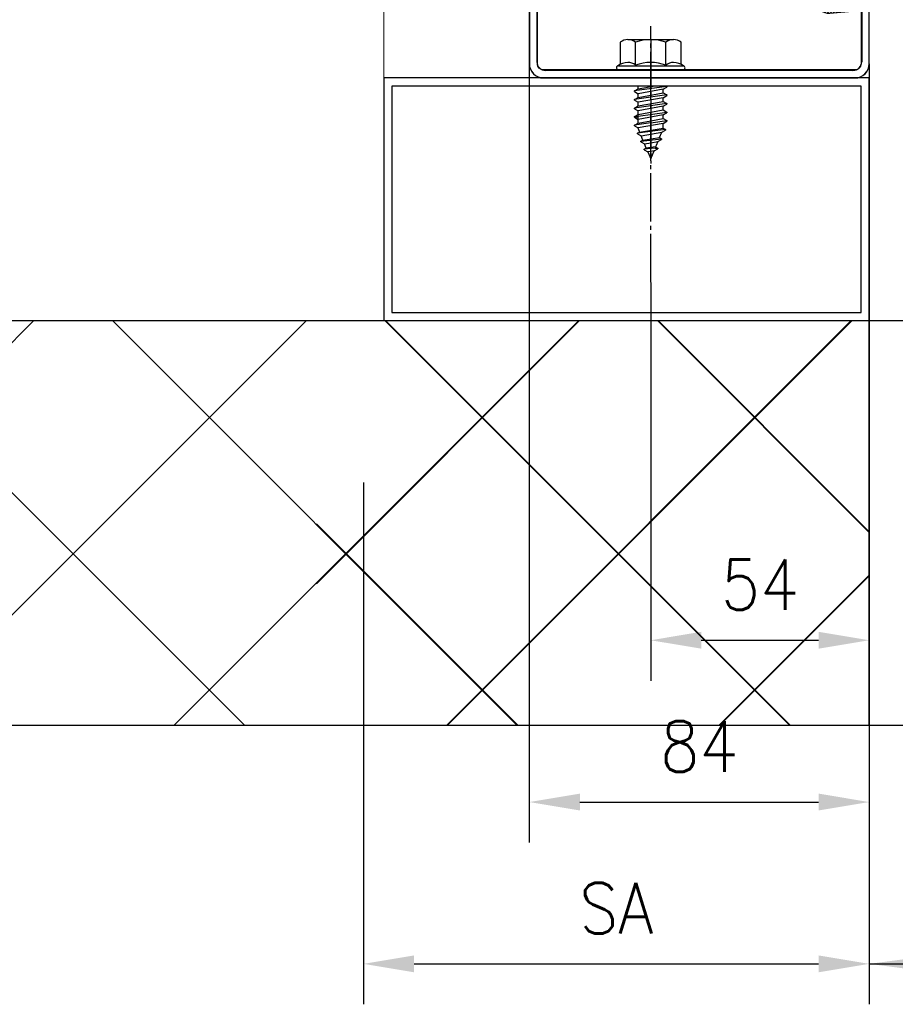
# Model space of a CAD drawing. Header units: millimetres. Extents: x 22865 to 60762, y -18816 to 15611.
# Tile 270 of 517: x 37368 to 37390, y 5333 to 5357. Entities that reach past the tile are written whole.
import ezdxf

# ---------------------------------------------------------------- set-up
doc = ezdxf.new("R2010")
doc.units = ezdxf.units.MM
doc.linetypes.add('DASHED', pattern=[15, 7, -8])
doc.linetypes.add('DOT_CENTER', pattern=[14, 12, -1, 0, -1])
for name, color, linetype in [('1', 7, 'Continuous'), ('A_ACHSEN', 7, 'Continuous'), ('A_COSMETICS', 7, 'Continuous'), ('A_RUNDUNGEN', 7, 'Continuous'), ('bramy przemyslowe', 5, 'Continuous'), ('plyty warstwowe PIR', 200, 'Continuous'), ('WYMIARY', 6, 'Continuous')]:
    doc.layers.add(name, color=color, linetype=linetype)
doc.layers.add('CIENKA', color=1, linetype='Continuous', lineweight=13)
doc.styles.add('1-100', font='simplex.shx', dxfattribs={"width": 0.8, "height": 15})
doc.styles.add('CONVERTER_11', font='txt.shx', dxfattribs={"width": 0.9})
doc.styles.add('CONVERTER_14', font='txt.shx', dxfattribs={"width": 0.9})
doc.dimstyles.new('1-100', dxfattribs={"dimscale": 0.5, "dimtxt": 100, "dimasz": 1, "dimexe": 0.18, "dimexo": 0.0625, "dimgap": 5, "dimtad": 1, "dimdec": 1, "dimzin": 0, "dimdsep": 46, "dimtxsty": '1-100', "dimblk1": 'K', "dimblk2": 'K', "dimsah": 1, "dimcen": 0.09, "dimse1": 1, "dimse2": 1, "dimadec": 0, "dimazin": 0, "dimtfac": 1, "dimtdec": 1, "dimtofl": 0, "dimtmove": 0, "dimatfit": 3, "dimldrblk": 'K', "dimfxl": 0, "dimtolj": 1, "dimtzin": 0, "dimarcsym": 0})
doc.dimstyles.new('ME10_DIM_10', dxfattribs={"dimtxt": 62.5, "dimasz": 62.5, "dimexe": 50, "dimexo": 0, "dimgap": 37.5, "dimtad": 1, "dimdsep": 46, "dimtxsty": 'CONVERTER_11', "dimsah": 1, "dimcen": 0.09, "dimclrd": 2, "dimclre": 2, "dimclrt": 3, "dimadec": 0, "dimazin": 0, "dimtfac": 1, "dimtdec": 4, "dimtix": 1, "dimtmove": 0, "dimatfit": 3, "dimfxl": 0, "dimtolj": 1, "dimtzin": 0, "dimarcsym": 0})
doc.dimstyles.new('ME10_DIM_11', dxfattribs={"dimtxt": 62.5, "dimasz": 62.5, "dimexe": 50, "dimexo": 0, "dimgap": 37.5, "dimtad": 1, "dimdsep": 46, "dimtxsty": 'CONVERTER_11', "dimsah": 1, "dimcen": 0.09, "dimclrd": 2, "dimclre": 2, "dimclrt": 3, "dimadec": 0, "dimazin": 0, "dimtfac": 1, "dimtdec": 4, "dimtix": 1, "dimtmove": 0, "dimatfit": 3, "dimfxl": 0, "dimtolj": 1, "dimtzin": 0, "dimarcsym": 0})
doc.dimstyles.new('ME10_DIM_12', dxfattribs={"dimtxt": 62.5, "dimasz": 62.5, "dimexe": 50, "dimexo": 0, "dimgap": 37.5, "dimtad": 1, "dimdsep": 46, "dimtxsty": 'CONVERTER_11', "dimsah": 1, "dimcen": 0.09, "dimclrd": 2, "dimclre": 2, "dimclrt": 3, "dimadec": 0, "dimazin": 0, "dimtfac": 1, "dimtdec": 4, "dimtix": 1, "dimtmove": 0, "dimatfit": 3, "dimfxl": 0, "dimtolj": 1, "dimtzin": 0, "dimarcsym": 0})
pattern_1 = [(45, (0, 0), (-0.35355339, 0.35355339), [])]

# ---------------------------------------------------------------- blocks, each defined once
blk = doc.blocks.new('K')
for p, q in [((0, -19.114), (0, 19.114)), ((-19.114, 0), (19.114, 0))]:
    blk.add_line(p, q)
blk.add_circle((0, 0), 2.016)
blk = doc.blocks.new('*D795')
at = {"layer": 'WYMIARY', "color": 0, "lineweight": -2}
blk.add_line((37389.716, 5384.615), (37738.716, 5384.615), dxfattribs=at)
at = {"layer": 'WYMIARY', "color": 0, "linetype": 'ByBlock', "lineweight": -2, "xscale": 0.5, "yscale": 0.5, "zscale": 0.5, "rotation": 180}
blk.add_blockref('K', (37389.216, 5384.615), dxfattribs=at)
at = {"layer": 'WYMIARY', "color": 0, "linetype": 'ByBlock', "lineweight": -2, "xscale": 0.5, "yscale": 0.5, "zscale": 0.5}
blk.add_blockref('K', (37739.216, 5384.615), dxfattribs=at)
at = {"layer": 'WYMIARY', "color": 0, "insert": (37535.605, 5394.615), "char_height": 15, "attachment_point": 5, "style": '1-100'}
blk.add_mtext('\\A1;350.0', dxfattribs=at)
blk = doc.blocks.new('SP093-Laufschienenprofil', base_point=(5628.06, 5651.55))
at = {"color": 2, "linetype": 'Continuous'}
for p, q in [((6004.06, 4757.69), (6001.06, 4757.69)), ((6001.06, 4756.19), (6004.06, 4756.19)), ((5994.43, 4753.71), (5988.55, 4742.65)), ((5989.88, 4741.95), (5995.76, 4753.01)), ((6009.35, 4753.01), (6012.71, 4746.69)), ((6014.04, 4747.4), (6010.68, 4753.71)), ((6012.71, 4746.69), (6014.04, 4747.4)), ((5987.56, 4738.66), (5987.56, 4708.69)), ((5989.06, 4708.69), (5989.06, 4738.66)), ((6012.56, 4707.19), (5990.56, 4707.19)), ((5990.56, 4705.69), (6012.56, 4705.69)), ((6012.56, 4705.69), (6012.56, 4707.19))]:
    blk.add_line(p, q, dxfattribs=at)
for centre, radius, start, end in [((6001.06, 4750.19), 7.5, 90, 152), ((6001.06, 4750.19), 6, 90, 152), ((6004.06, 4750.19), 7.5, 28, 90), ((6004.06, 4750.19), 6, 28, 90), ((5996.06, 4738.66), 8.5, 152, 180), ((5996.06, 4738.66), 7, 152, 180), ((5990.56, 4708.69), 3, 180, 270), ((5990.56, 4708.69), 1.5, 180, 270)]:
    blk.add_arc(centre, radius, start, end, dxfattribs=at)
at = {"color": 2}
for p in [(5987.56, 4708.69), (5990.56, 4705.69)]:
    blk.add_point(p, dxfattribs=at)
blk = doc.blocks.new('Zarge-135', base_point=(5874.24, 5619.23))
at = {"color": 2, "linetype": 'Continuous'}
for p, q in [((5985.71, 4752.19), (5985.71, 4645.69)), ((5987.56, 4752.19), (5985.71, 4752.19)), ((5987.56, 4752.19), (5987.56, 4646.19)), ((6058.71, 4662.19), (6058.71, 4660.34)), ((6066.21, 4662.19), (6058.71, 4662.19)), ((6058.71, 4660.34), (6063.71, 4660.34)), ((6063.71, 4660.94), (6065.71, 4660.94)), ((6063.71, 4660.34), (6063.71, 4660.94)), ((6065.71, 4660.34), (6065.71, 4660.94)), ((6067.08, 4660.34), (6065.71, 4660.34)), ((6067.86, 4658.69), (6067.86, 4646.19)), ((6069.71, 4645.69), (6069.71, 4658.69)), ((5989.21, 4642.19), (6066.21, 4642.19)), ((6065.71, 4644.04), (5989.71, 4644.04))]:
    blk.add_line(p, q, dxfattribs=at)
for centre, radius, start, end in [((6066.21, 4658.69), 3.5, 0, 90), ((6065.71, 4658.69), 2.15, 0, 50.1247), ((5989.21, 4645.69), 3.5, 180, 270), ((5989.71, 4646.19), 2.15, 180, 270), ((6065.71, 4646.19), 2.15, 270, 0), ((6066.21, 4645.69), 3.5, 270, 0)]:
    blk.add_arc(centre, radius, start, end, dxfattribs=at)
at = {"color": 2}
for p in [(5985.71, 4752.19), (6066.21, 4662.19), (6069.71, 4658.69)]:
    blk.add_point(p, dxfattribs=at)
blk = doc.blocks.new('HG084-Seitendichtung', base_point=(5685.07, 5375.71))
at = {"linetype": 'Continuous'}
h = blk.add_hatch(dxfattribs=at)
h.set_pattern_fill('_USER', color=2, scale=0.5, angle=45, pattern_type=0)
h.set_pattern_definition(pattern_1)
edge = h.paths.add_edge_path()
edge.add_arc((6067.19, 4664.39), 0.3, 90, 165)
edge.add_line((6066.9, 4664.47), (6066.75, 4663.92))
edge.add_arc((6066.46, 4663.99), 0.3, 270, 345, ccw=False)
edge.add_line((6066.46, 4663.69), (6064.55, 4663.69))
edge.add_arc((6064.55, 4663.99), 0.3, 195, 270, ccw=False)
edge.add_line((6064.26, 4663.92), (6064.12, 4664.47))
edge.add_arc((6063.83, 4664.39), 0.3, 15, 90)
edge.add_line((6063.83, 4664.69), (6062.79, 4664.69))
edge.add_arc((6062.79, 4664.39), 0.3, 90, 165)
edge.add_line((6062.5, 4664.47), (6062.35, 4663.92))
edge.add_arc((6062.06, 4663.99), 0.3, 270, 345, ccw=False)
edge.add_line((6062.06, 4663.69), (6060.15, 4663.69))
edge.add_arc((6060.15, 4663.99), 0.3, 195, 270, ccw=False)
edge.add_line((6059.86, 4663.92), (6059.72, 4664.47))
edge.add_arc((6059.43, 4664.39), 0.3, 15, 90)
edge.add_line((6059.43, 4664.69), (6058.39, 4664.69))
edge.add_arc((6058.39, 4664.39), 0.3, 90, 165)
edge.add_line((6058.1, 4664.47), (6057.95, 4663.91))
edge.add_arc((6057.66, 4663.99), 0.3, 272.1332, 345, ccw=False)
edge.add_arc((6057.71, 4662.69), 1, 92.1332, 180)
edge.add_line((6056.71, 4662.69), (6056.71, 4661.19))
edge.add_arc((6059.71, 4661.19), 3, 180, 275)
edge.add_line((6059.97, 4658.2), (6065.52, 4658.69))
edge.add_arc((6065.45, 4659.49), 0.8, 275, 50)
edge.add_line((6065.96, 4660.1), (6064.73, 4661.13))
edge.add_line((6064.73, 4661.13), (6064.53, 4661.11))
edge.add_line((6064.53, 4661.11), (6064.59, 4660.42))
edge.add_arc((6064.29, 4660.39), 0.3, 275, 5, ccw=False)
edge.add_line((6064.32, 4660.09), (6059.84, 4659.7))
edge.add_arc((6059.71, 4661.19), 1.5, 180, 275, ccw=False)
edge.add_line((6058.21, 4661.19), (6058.21, 4661.69))
edge.add_arc((6058.71, 4661.69), 0.5, 90, 180, ccw=False)
edge.add_line((6058.71, 4662.19), (6066.21, 4662.19))
edge.add_arc((6066.21, 4658.69), 3.5, 32.6369, 90, ccw=False)
edge.add_arc((6069.41, 4660.74), 0.3, 212.6369, 0)
edge.add_line((6069.71, 4660.74), (6069.71, 4660.89))
edge.add_line((6069.71, 4660.89), (6069.71, 4663.19))
edge.add_line((6069.71, 4663.19), (6069.71, 4663.39))
edge.add_arc((6069.41, 4663.39), 0.3, 0, 90)
edge.add_line((6069.41, 4663.69), (6068.95, 4663.69))
edge.add_arc((6068.95, 4663.99), 0.3, 195, 270, ccw=False)
edge.add_line((6068.66, 4663.92), (6068.52, 4664.47))
edge.add_arc((6068.23, 4664.39), 0.3, 15, 90)
edge.add_line((6068.23, 4664.69), (6067.19, 4664.69))
at = {"layer": '1', "linetype": 'Continuous'}
h = blk.add_hatch(dxfattribs=at)
h.set_pattern_fill('_USER', color=2, scale=0.5, angle=45, pattern_type=0)
h.set_pattern_definition(pattern_1)
edge = h.paths.add_edge_path()
edge.add_arc((6087.21, 4667.92), 0.5, 277.0051, 94.7648, ccw=False)
edge.add_arc((6087.32, 4645.36), 22.07, 90.1265, 120.9647)
edge.add_arc((6055.1, 4691.13), 34, 299.1839, 307.8432, ccw=False)
edge.add_arc((6070.71, 4663.19), 2, 270, 299.1839, ccw=False)
edge.add_line((6070.71, 4661.19), (6070.01, 4661.19))
edge.add_arc((6070.01, 4660.89), 0.3, 90, 180)
edge.add_line((6069.71, 4660.89), (6069.71, 4663.19))
edge.add_arc((6070.01, 4663.19), 0.3, 180, 270)
edge.add_line((6070.01, 4662.89), (6070.71, 4662.89))
edge.add_arc((6070.71, 4663.89), 1, 270, 298.2425)
edge.add_arc((6055.09, 4692.96), 34, 298.2425, 305.971)
edge.add_arc((6086.44, 4645.26), 23.17, 88.198, 119.4042, ccw=False)
at = {"color": 2, "linetype": 'Continuous'}
for p, q in [((6056.71, 4662.69), (6056.71, 4661.19)), ((6058.21, 4661.19), (6058.21, 4661.69)), ((6058.71, 4662.19), (6066.21, 4662.19)), ((6064.32, 4660.09), (6059.84, 4659.7)), ((6064.73, 4661.13), (6064.53, 4661.11)), ((6064.53, 4661.11), (6064.59, 4660.42)), ((6065.96, 4660.1), (6064.73, 4661.13)), ((6059.97, 4658.2), (6065.52, 4658.69))]:
    blk.add_line(p, q, dxfattribs=at)
for centre, radius, start, end in [((6058.71, 4661.69), 0.5, 90, 180), ((6066.21, 4658.69), 3.5, 32.6369, 90), ((6059.71, 4661.19), 3, 180, 275), ((6059.71, 4661.19), 1.5, 180, 275), ((6064.29, 4660.39), 0.3, 275, 5), ((6065.45, 4659.49), 0.8, 275, 50), ((6069.41, 4660.74), 0.3, 212.6369, 0)]:
    blk.add_arc(centre, radius, start, end, dxfattribs=at)
at = {"layer": '1', "color": 2, "linetype": 'Continuous'}
for centre, radius, start, end in [((6086.44, 4645.26), 23.17, 88.198, 119.4042), ((6087.32, 4645.36), 22.07, 90.1265, 120.9647), ((6087.21, 4667.92), 0.5, 277.0051, 94.7648)]:
    blk.add_arc(centre, radius, start, end, dxfattribs=at)
at = {"layer": 'A_ACHSEN', "color": 2, "linetype": 'Continuous'}
for p, q in [((6070.01, 4662.89), (6070.71, 4662.89)), ((6069.71, 4660.74), (6069.71, 4660.89)), ((6070.71, 4661.19), (6070.01, 4661.19))]:
    blk.add_line(p, q, dxfattribs=at)
for centre, radius, start, end in [((6055.09, 4692.96), 34, 298.2425, 305.971), ((6055.1, 4691.13), 34, 299.1839, 307.8432), ((6070.01, 4663.19), 0.3, 180, 270), ((6070.71, 4663.19), 2, 270, 299.1839), ((6070.01, 4660.89), 0.3, 90, 180)]:
    blk.add_arc(centre, radius, start, end, dxfattribs=at)
at = {"layer": 'A_COSMETICS', "color": 2, "linetype": 'Continuous'}
blk.add_line((6069.71, 4663.19), (6069.71, 4660.89), dxfattribs=at)
blk.add_arc((6070.71, 4663.89), 1, 270, 298.2425, dxfattribs=at)
at = {"layer": 'A_RUNDUNGEN', "color": 2, "linetype": 'Continuous'}
for p, q in [((6058.1, 4664.47), (6057.95, 4663.91)), ((6059.43, 4664.69), (6058.39, 4664.69)), ((6059.86, 4663.92), (6059.72, 4664.47)), ((6062.06, 4663.69), (6060.15, 4663.69)), ((6062.5, 4664.47), (6062.35, 4663.92)), ((6063.83, 4664.69), (6062.79, 4664.69)), ((6064.26, 4663.92), (6064.12, 4664.47)), ((6066.46, 4663.69), (6064.55, 4663.69)), ((6066.9, 4664.47), (6066.75, 4663.92)), ((6068.23, 4664.69), (6067.19, 4664.69)), ((6068.66, 4663.92), (6068.52, 4664.47)), ((6069.41, 4663.69), (6068.95, 4663.69)), ((6069.71, 4663.19), (6069.71, 4663.39))]:
    blk.add_line(p, q, dxfattribs=at)
for centre, radius, start, end in [((6057.71, 4662.69), 1, 92.1332, 180), ((6057.66, 4663.99), 0.3, 272.1332, 345), ((6058.39, 4664.39), 0.3, 90, 165), ((6059.43, 4664.39), 0.3, 15, 90), ((6060.15, 4663.99), 0.3, 195, 270), ((6062.06, 4663.99), 0.3, 270, 345), ((6062.79, 4664.39), 0.3, 90, 165), ((6063.83, 4664.39), 0.3, 15, 90), ((6064.55, 4663.99), 0.3, 195, 270), ((6066.46, 4663.99), 0.3, 270, 345), ((6067.19, 4664.39), 0.3, 90, 165), ((6068.23, 4664.39), 0.3, 15, 90), ((6068.95, 4663.99), 0.3, 195, 270), ((6069.41, 4663.39), 0.3, 0, 90)]:
    blk.add_arc(centre, radius, start, end, dxfattribs=at)
blk = doc.blocks.new('Zargenquerschnitt_IND60', base_point=(5674.72, 5506.6))
for name, p in [('SP093-Laufschienenprofil', (6340.26, 5748.15)), ('Zarge-135', (6586.44, 5715.83)), ('HG084-Seitendichtung', (6397.27, 5472.31))]:
    blk.add_blockref(name, p)
blk = doc.blocks.new('Detail_Rampenausschnitt', base_point=(18997.39, -19042.09))
blk.add_blockref('Zargenquerschnitt_IND60', (13006.62, -19530.65))
blk = doc.blocks.new('Schraube', base_point=(450.64, 841.74))
at = {"layer": '1', "color": 2, "linetype": 'Continuous'}
for p, q in [((451.64, 866.28), (451.64, 871.74)), ((453.51, 872.41), (459.14, 872.41)), ((455.39, 866.07), (455.39, 871.74)), ((459.14, 872.41), (464.77, 872.41)), ((462.89, 866.07), (462.89, 871.74)), ((466.65, 866.28), (466.65, 871.74)), ((451.14, 865.91), (467.14, 865.91)), ((467.14, 864.91), (451.14, 864.91)), ((455.13, 859.54), (456.04, 859.02)), ((463.14, 860.83), (455.14, 859.7)), ((455.14, 859.7), (456.04, 860.22)), ((455.14, 859.54), (455.14, 859.7)), ((456.04, 860.22), (456.04, 860.91)), ((456.04, 860.22), (459.76, 860.9)), ((456.04, 860.22), (456.04, 860.22)), ((462.23, 860.15), (456.04, 859.02)), ((456.04, 858.1), (462.24, 859.23)), ((462.23, 860.15), (462.24, 860.15)), ((462.24, 860.15), (463.14, 860.67)), ((462.24, 859.23), (462.24, 860.15)), ((462.24, 859.23), (462.24, 859.23)), ((463.14, 860.83), (463.14, 860.67)), ((455.13, 857.42), (456.04, 856.9)), ((463.14, 858.71), (455.14, 857.58)), ((455.14, 857.58), (456.04, 858.1)), ((455.14, 857.42), (455.14, 857.58)), ((456.04, 859.02), (456.04, 859.02)), ((456.04, 858.1), (456.04, 859.02)), ((456.04, 858.1), (456.04, 858.1)), ((462.23, 858.03), (456.04, 856.9)), ((456.04, 855.98), (462.24, 857.11)), ((456.04, 856.9), (456.04, 856.9)), ((456.04, 855.98), (456.04, 856.9)), ((462.23, 858.03), (462.24, 858.03)), ((462.24, 859.23), (463.14, 858.71)), ((462.24, 858.03), (463.14, 858.55)), ((462.24, 857.11), (462.24, 858.03)), ((462.24, 857.11), (463.14, 856.59)), ((462.24, 857.11), (462.24, 857.11)), ((463.14, 858.71), (463.14, 858.55)), ((455.13, 855.3), (456.04, 854.78)), ((463.14, 856.59), (455.14, 855.46)), ((455.14, 855.46), (456.04, 855.98)), ((455.14, 855.3), (455.14, 855.46)), ((456.04, 855.98), (456.04, 855.98)), ((462.23, 855.91), (456.04, 854.78)), ((456.04, 853.86), (462.24, 854.99)), ((456.04, 854.78), (456.04, 854.78)), ((456.04, 851.74), (456.04, 854.78)), ((456.04, 853.47), (463.14, 854.47)), ((462.23, 855.91), (462.24, 855.91)), ((462.24, 855.91), (463.14, 856.43)), ((462.24, 854.99), (462.24, 855.91)), ((462.24, 854.99), (463.14, 854.47)), ((462.24, 854.99), (462.24, 854.99)), ((463.14, 856.59), (463.14, 856.43)), ((463.14, 854.47), (463.14, 854.31)), ((455.13, 853.18), (456.04, 852.66)), ((455.14, 853.34), (456.04, 853.86)), ((455.14, 853.34), (456.04, 853.47)), ((455.14, 853.18), (455.14, 853.34)), ((455.14, 853.18), (456.04, 853.31)), ((456.04, 853.86), (456.04, 853.86)), ((462.23, 853.79), (456.04, 852.66)), ((456.04, 852.66), (456.04, 852.66)), ((456.04, 851.74), (459.14, 852.3)), ((459.14, 852.3), (462.24, 852.87)), ((459.14, 851.78), (463.14, 852.35)), ((462.23, 853.79), (462.24, 853.79)), ((462.24, 853.79), (463.14, 854.31)), ((462.24, 852.87), (462.24, 853.79)), ((462.24, 852.87), (463.14, 852.35)), ((462.24, 852.87), (462.24, 852.87)), ((462.24, 851.67), (463.14, 852.19)), ((463.14, 852.35), (463.14, 852.19)), ((455.13, 851.06), (456.04, 850.54)), ((459.14, 851.78), (455.14, 851.22)), ((455.14, 851.22), (456.04, 851.74)), ((455.14, 851.06), (455.14, 851.22)), ((462.76, 850.16), (455.89, 849.24)), ((455.89, 849.24), (456.39, 849.53)), ((456.04, 851.74), (456.04, 851.74)), ((462.23, 851.67), (456.04, 850.54)), ((456.04, 850.54), (456.04, 850.54)), ((456.04, 850.39), (456.04, 850.54)), ((456.04, 850.39), (456.39, 849.53)), ((456.39, 849.53), (462.24, 850.46)), ((461.86, 849.48), (462.76, 850)), ((462.23, 851.67), (462.24, 851.67)), ((462.24, 850.46), (462.24, 851.67)), ((462.24, 850.46), (462.76, 850.16)), ((462.76, 850.16), (462.76, 850.16)), ((462.76, 850.16), (462.76, 850)), ((455.89, 849.08), (455.89, 849.24)), ((455.89, 849.08), (455.89, 849.08)), ((455.89, 849.08), (456.79, 848.56)), ((456.71, 847.27), (461.81, 847.87)), ((456.71, 847.27), (457.21, 847.56)), ((456.71, 847.11), (456.71, 847.27)), ((456.71, 847.11), (456.71, 847.11)), ((456.71, 847.11), (457.61, 846.59)), ((456.79, 848.56), (461.86, 849.48)), ((457.21, 847.56), (456.79, 848.56)), ((457.21, 847.56), (461.31, 848.15)), ((459.14, 846.86), (460.91, 847.19)), ((460.91, 847.19), (460.5, 846.19)), ((460.91, 847.19), (461.81, 847.71)), ((461.31, 848.15), (461.86, 849.48)), ((461.31, 848.15), (461.81, 847.87)), ((461.81, 847.87), (461.81, 847.71)), ((457.53, 845.3), (458.03, 845.59)), ((459.14, 845.43), (457.53, 845.3)), ((457.53, 845.14), (457.53, 845.3)), ((457.53, 845.14), (458.43, 844.62)), ((457.61, 846.59), (459.14, 846.86)), ((458.03, 845.59), (457.61, 846.59)), ((459.14, 845.72), (458.03, 845.59)), ((459.14, 844.74), (458.43, 844.62)), ((460.36, 845.86), (459.14, 845.72)), ((460.22, 845.52), (459.14, 845.43)), ((459.14, 842.91), (459.96, 844.89)), ((459.96, 844.89), (459.14, 844.74)), ((459.96, 844.89), (460.86, 845.41)), ((460.22, 845.52), (460.86, 845.57)), ((460.5, 846.19), (460.36, 845.86)), ((460.36, 845.86), (460.86, 845.57)), ((460.86, 845.57), (460.86, 845.57)), ((460.86, 845.57), (460.86, 845.41)), ((458.43, 844.62), (459.14, 842.91))]:
    blk.add_line(p, q, dxfattribs=at)
at = {"layer": '1', "color": 2, "linetype": 'DOT_CENTER'}
for q in [(459.14, 872.93), (459.14, 841.74)]:
    blk.add_line((459.14, 872.41), q, dxfattribs=at)
at = {"layer": '1', "color": 2, "linetype": 'Continuous'}
for centre, radius, start, end in [((453.51, 869.42), 2.99, 90, 128.9472), ((453.51, 869.42), 2.99, 51.0528, 90), ((459.14, 861.46), 10.94, 69.9474, 110.0526), ((464.77, 869.42), 2.99, 90, 128.9472), ((464.77, 869.42), 2.99, 51.0528, 90), ((453.65, 862.1), 4.63, 91.8029, 125.658), ((453.51, 863.75), 2.99, 51.0528, 90.1997), ((459.14, 855.79), 10.94, 69.9474, 110.0526), ((464.77, 863.75), 2.99, 90.5841, 128.9472), ((464.64, 862.1), 4.63, 54.342, 88.1971), ((451.14, 865.41), 0.5, 112.845, 270), ((467.14, 865.41), 0.5, 270, 90)]:
    blk.add_arc(centre, radius, start, end, dxfattribs=at)
blk = doc.blocks.new('Rohr', base_point=(393.14, 802.91))
at = {"color": 2, "linetype": 'Continuous'}
for p, q in [((393.14, 862.91), (393.14, 802.91)), ((513.14, 862.91), (393.14, 862.91)), ((513.14, 802.91), (513.14, 862.91)), ((395.14, 860.91), (395.14, 804.91)), ((511.14, 860.91), (395.14, 860.91)), ((511.14, 804.91), (511.14, 860.91)), ((395.14, 804.91), (511.14, 804.91)), ((393.14, 802.91), (513.14, 802.91))]:
    blk.add_line(p, q, dxfattribs=at)
blk = doc.blocks.new('*D1090')
at = {"color": 2, "lineweight": -2}
for p, q in [((1733.38, 821.51), (1733.38, 652.5)), ((1608.38, 781.51), (1608.38, 652.5)), ((1620.88, 662.5), (1720.88, 662.5))]:
    blk.add_line(p, q, dxfattribs=at)
at = {"color": 2}
for points in [[(1620.88, 664.59), (1620.88, 660.42), (1608.38, 662.5)], [(1720.88, 660.42), (1720.88, 664.59), (1733.38, 662.5)]]:
    blk.add_solid(points, dxfattribs=at)
at = {"color": 3, "insert": (1670.88, 676.25), "char_height": 12.5, "attachment_point": 5, "style": 'CONVERTER_14'}
blk.add_mtext('\\A1;SA', dxfattribs=at)
blk = doc.blocks.new('*D1091')
at = {"color": 2, "lineweight": -2}
for p, q in [((1649.38, 885.01), (1649.38, 692.5)), ((1733.38, 821.51), (1733.38, 692.5)), ((1661.88, 702.5), (1720.88, 702.5))]:
    blk.add_line(p, q, dxfattribs=at)
at = {"color": 2}
for points in [[(1661.88, 704.59), (1661.88, 700.42), (1649.38, 702.5)], [(1720.88, 700.42), (1720.88, 704.59), (1733.38, 702.5)]]:
    blk.add_solid(points, dxfattribs=at)
at = {"color": 3, "insert": (1691.38, 716.25), "char_height": 12.5, "attachment_point": 5, "style": 'CONVERTER_14'}
blk.add_mtext('\\A1;84', dxfattribs=at)
blk = doc.blocks.new('*D1092')
at = {"color": 2, "lineweight": -2}
for p, q in [((1679.38, 830.98), (1679.38, 732.5)), ((1733.38, 821.51), (1733.38, 732.5)), ((1691.88, 742.5), (1720.88, 742.5))]:
    blk.add_line(p, q, dxfattribs=at)
at = {"color": 2}
for points in [[(1691.88, 744.59), (1691.88, 740.42), (1679.38, 742.5)], [(1720.88, 740.42), (1720.88, 744.59), (1733.38, 742.5)]]:
    blk.add_solid(points, dxfattribs=at)
at = {"color": 3, "insert": (1706.38, 756.25), "char_height": 12.5, "attachment_point": 5, "style": 'CONVERTER_14'}
blk.add_mtext('\\A1;54', dxfattribs=at)
blk = doc.blocks.new('*D1094')
at = {"layer": '1', "color": 2, "linetype": 'Continuous'}
for p, q in [((513.14, 866.41), (513.14, 633.9)), ((513.14, 643.9), (658.95, 643.9))]:
    blk.add_line(p, q, dxfattribs=at)
at = {"layer": '1', "color": 2}
blk.add_solid([(525.64, 645.55), (525.64, 642.26), (513.14, 643.9)], dxfattribs=at)
at = {"layer": '1', "color": 3, "insert": (628.95, 651.4), "char_height": 12.5, "attachment_point": 7, "rotation": 0.0001, "line_spacing_factor": 0.60024, "style": 'CONVERTER_14'}
blk.add_mtext('LZ=', dxfattribs=at)
blk = doc.blocks.new('brama przekroj poziomy')
at = {"layer": '1', "color": 2, "linetype": 'DOT_CENTER'}
blk.add_line((1679.382, 830.983), (1679.382, 894.313), dxfattribs=at)
blk.add_blockref('Detail_Rampenausschnitt', (6616.968, 2137.871))
at = {"layer": '1'}
for name, p in [('Schraube', (1670.888, 860.338)), ('*D1094', (1220.246, 18.602)), ('Rohr', (1613.382, 821.508))]:
    blk.add_blockref(name, p, dxfattribs=at)
for base, p1, dimstyle, override, picture, middle in [((1733.382, 702.504), (1649.382, 885.008), 'ME10_DIM_11', {"dimpost": 'FL=<>'}, '*D1091', (1691.382, 716.254)), ((1733.382, 742.504), (1679.382, 830.983), 'ME10_DIM_12', {"dimpost": 'FT=<>'}, '*D1092', (1706.382, 756.254))]:
    dim = blk.add_linear_dim(base=base, p1=p1, p2=(1733.382, 821.508), dimstyle=dimstyle, override=override)
    dim.commit()
    dim.dimension.update_dxf_attribs({"geometry": picture, "text_midpoint": middle, "text_rotation": 0.00014})
dim = blk.add_linear_dim(base=(1733.382, 662.504), p1=(1608.382, 781.508), p2=(1733.382, 821.508), text='SA', dimstyle='ME10_DIM_10', override={"dimpost": 'BW=<>'})
dim.commit()
dim.dimension.update_dxf_attribs({"geometry": '*D1090', "text_midpoint": (1670.882, 676.254), "text_rotation": 0.00014})

msp = doc.modelspace()

# ---------------------------------------------------------------- hatches: boundary and pattern name
at = {"layer": 'plyty warstwowe PIR', "lineweight": -2, "transparency": 33554687}
h = msp.add_hatch(dxfattribs=at)
h.set_pattern_fill('ANSI37', color=9, scale=1.5)
h.set_pattern_definition([(45, (-62405.5985, 149787.2203), (-3.36759605, 3.36759605), []), (135, (-62405.5985, 149787.2203), (-3.36759605, -3.36759605), [])])
h.paths.add_polyline_path([(37277.966, 5340.058), (37389.216, 5340.058), (37389.216, 5350.058), (37277.966, 5350.058)])
h = msp.add_hatch(dxfattribs=at)
h.set_pattern_fill('ANSI37', color=9, scale=1.5)
h.set_pattern_definition([(45, (-61260.5985, 149787.2203), (-3.36759605, 3.36759605), []), (135, (-61260.5985, 149787.2203), (-3.36759605, -3.36759605), [])])
h.paths.add_polyline_path([(37375.553, 5350.058), (37375.553, 5340.058), (37389.216, 5340.058), (37389.216, 5350.058), (37379.216, 5350.058)])

# ---------------------------------------------------------------- linework, layer by layer
at = {"layer": 'bramy przemyslowe', "color": 5, "flags": 128}
msp.add_lwpolyline([(37380.816, 5356.408, 0.414214), (37381.166, 5356.058), (37388.866, 5356.058, 0.414214), (37389.216, 5356.408), (37389.216, 5358.058), (37389.016, 5358.058), (37389.016, 5356.408, -0.414214), (37388.866, 5356.258), (37381.166, 5356.258, -0.414214), (37381.016, 5356.408), (37381.016, 5367.058), (37380.816, 5367.058)], format="xyb", close=True, dxfattribs=at)
at = {"layer": 'CIENKA'}
msp.add_lwpolyline([(37377.216, 5350.058), (37377.216, 5375.058), (37292.966, 5375.058)], dxfattribs=at)
at = {"layer": 'plyty warstwowe PIR', "lineweight": -2}
for p, q in [((36594.216, 5350.058), (37389.216, 5350.058)), ((37389.216, 5340.058), (37389.216, 5350.058)), ((37389.216, 5340.058), (37389.216, 5350.058)), ((36594.216, 5340.058), (37389.216, 5340.058))]:
    msp.add_line(p, q, dxfattribs=at)
at = {"layer": 'plyty warstwowe PIR', "color": 9, "linetype": 'DASHED', "lineweight": -2}
for p, q in [((37389.216, 5350.058), (37739.216, 5350.058)), ((37389.216, 5340.058), (37739.216, 5340.058))]:
    msp.add_line(p, q, dxfattribs=at)

# ---------------------------------------------------------------- block references
at = {"yscale": 0.1, "zscale": 0.1}
for p, xscale in [((37215.878, 5267.907), 0.1), ((37912.555, 5267.907), -0.1)]:
    msp.add_blockref('brama przekroj poziomy', p, dxfattribs=dict(at, xscale=xscale))

# ---------------------------------------------------------------- dimensions: what is measured, and where the dimension line sits
at = {"layer": 'WYMIARY'}
dim = msp.add_linear_dim(base=(37739.216, 5384.615), p1=(37389.216, 5344.659), p2=(37739.216, 5344.659), dimstyle='1-100', override={"dimtxsty": '1-100', "dimldrblk": 'K'}, dxfattribs=at)
dim.commit()
dim.dimension.update_dxf_attribs({"geometry": '*D795', "text_midpoint": (37535.605, 5384.615), "dimtype": 160})

doc.saveas('drawing.dxf')
